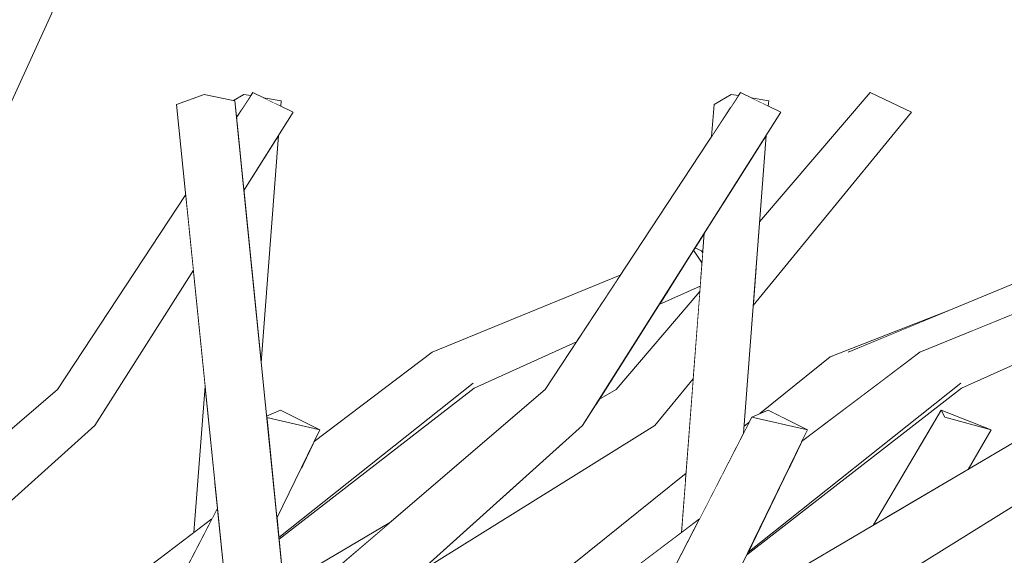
# Model space of a CAD drawing. Extents: x -289599 to -184549, y 66678 to 295474.
# Tile 548 of 656: x -250473 to -250380, y 71751 to 71802. Entities that reach past the tile are written whole.
import ezdxf

# ---------------------------------------------------------------- set-up
doc = ezdxf.new("R2010")
doc.units = 0
doc.header["$MEASUREMENT"] = 0
doc.linetypes.add('Wipeout_Contour', pattern=[1000, 0, -1000])
doc.layers.add('arch drzewa', color=8, linetype='Continuous')
doc.layers.add('Model drzwi', color=8, linetype='Continuous')
doc.layers.add('arch drzewa_Nr_Pióra__4', color=8, linetype='Continuous', lineweight=9)

msp = doc.modelspace()

# ---------------------------------------------------------------- wipeouts: each hides what was drawn before it
at = {"color": 254, "linetype": 'Wipeout_Contour', "lineweight": 0, "ltscale": 766334.774742}
msp.add_wipeout([(-250405.656, 71793.74), (-250404.869, 71794.937), (-250405.556, 71795.055)], dxfattribs=at).dxf.layer = 'arch drzewa'
at = {"color": 254, "linetype": 'Wipeout_Contour', "lineweight": 0, "ltscale": 766327.350358}
msp.add_wipeout([(-250403.672, 71794.731), (-250402.04, 71793.936), (-250402.002, 71794.444)], dxfattribs=at).dxf.layer = 'arch drzewa'
at = {"color": 254, "linetype": 'Wipeout_Contour', "lineweight": 0, "ltscale": 1021774.716850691}
msp.add_wipeout([(-250409.004, 71780.464), (-250408.389, 71780.207), (-250408.256, 71780.004), (-250408.114, 71781.871)], dxfattribs=at).dxf.layer = 'Model drzwi'
at = {"color": 254, "linetype": 'Wipeout_Contour', "lineweight": 0, "ltscale": 2299473.759890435}
msp.add_wipeout([(-250495.522, 71736.654), (-250494.675, 71734.591), (-250492.23, 71726.945), (-250462.593, 71748.858), (-250456.535, 71753.448), (-250455.48, 71767.329), (-250456.594, 71778.364), (-250465.94, 71763.59), (-250492.931, 71739.322)], dxfattribs=at).dxf.layer = 'Model drzwi'
at = {"color": 254, "linetype": 'Wipeout_Contour', "lineweight": 0, "ltscale": 2554169.239604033}
msp.add_wipeout([(-250405.497, 71748.43), (-250405.671, 71746.136), (-250392.052, 71754.161), (-250385.631, 71765.072), (-250380.897, 71763.207), (-250383.093, 71759.44), (-250370.21, 71767.031), (-250361.56, 71777.15), (-250383.703, 71767.159), (-250404.092, 71751.329)], dxfattribs=at).dxf.layer = 'Model drzwi'
at = {"color": 254, "linetype": 'Wipeout_Contour', "lineweight": 0, "ltscale": 3065502.503080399}
msp.add_wipeout([(-250452.731, 71733.079), (-250450.335, 71735.087), (-250447.454, 71735.184), (-250446.399, 71733.597), (-250444.057, 71735.087), (-250442.197, 71735.184), (-250441.109, 71733.894), (-250409.844, 71759.089), (-250409.164, 71768.05), (-250412.814, 71763.59), (-250435.202, 71749.633), (-250446.669, 71739.322)], dxfattribs=at).dxf.layer = 'Model drzwi'

# ---------------------------------------------------------------- next in the draw order: wipeouts: each hides what was drawn before it
at = {"color": 254, "linetype": 'Wipeout_Contour', "lineweight": 0, "ltscale": 766296.08542}
msp.add_wipeout([(-250413.335, 71732.262), (-250398.333, 71763.207), (-250403.597, 71764.404)], dxfattribs=at).dxf.layer = 'arch drzewa'
at = {"color": 254, "linetype": 'Wipeout_Contour', "lineweight": 0, "ltscale": 1277226.142771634}
msp.add_wipeout([(-250418.114, 71766.063), (-250416.472, 71767.031), (-250408.536, 71776.315), (-250408.496, 71776.846), (-250412.41, 71775.08)], dxfattribs=at).dxf.layer = 'Model drzwi'
at = {"color": 254, "linetype": 'Wipeout_Contour', "lineweight": 0, "ltscale": 1532773.111164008}
msp.add_wipeout([(-250429.965, 71767.159), (-250448.459, 71752.799), (-250448.02, 71748.442), (-250438.044, 71754.319), (-250423.214, 71767.031), (-250420.247, 71771.544)], dxfattribs=at).dxf.layer = 'Model drzwi'

# ---------------------------------------------------------------- next in the draw order: wipeouts: each hides what was drawn before it
at = {"color": 254, "linetype": 'Wipeout_Contour', "lineweight": 0, "ltscale": 766306.471143}
msp.add_wipeout([(-250403.597, 71764.404), (-250419.538, 71733.418), (-250413.335, 71732.262)], dxfattribs=at).dxf.layer = 'arch drzewa'

# ---------------------------------------------------------------- next in the draw order: wipeouts: each hides what was drawn before it
at = {"color": 254, "linetype": 'Wipeout_Contour', "lineweight": 0, "ltscale": 766295.111337}
msp.add_wipeout([(-250403.597, 71764.404), (-250398.333, 71763.207), (-250402.07, 71765.072)], dxfattribs=at).dxf.layer = 'arch drzewa'
at = {"color": 254, "linetype": 'Wipeout_Contour', "lineweight": 0, "ltscale": 1788194.554175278}
msp.add_wipeout([(-250455.562, 71719.141), (-250455.457, 71718.706), (-250454.319, 71717.818), (-250450.824, 71721.999), (-250433.52, 71729.673), (-250411.243, 71749.543), (-250408.57, 71754.738)], dxfattribs=at).dxf.layer = 'arch drzewa'

# ---------------------------------------------------------------- next in the draw order: wipeouts: each hides what was drawn before it
at = {"color": 254, "linetype": 'Wipeout_Contour', "lineweight": 0, "ltscale": 1021696.424698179}
msp.add_wipeout([(-250400.169, 71759.42), (-250403.985, 71751.548), (-250383.779, 71767.622), (-250387.659, 71770.578)], dxfattribs=at).dxf.layer = 'arch drzewa'
at = {"color": 254, "linetype": 'Wipeout_Contour', "lineweight": 0, "ltscale": 766370.02317}
msp.add_wipeout([(-250446.669, 71739.322), (-250419.679, 71763.59), (-250423.214, 71767.031)], dxfattribs=at).dxf.layer = 'arch drzewa'

# ---------------------------------------------------------------- next in the draw order: wipeouts: each hides what was drawn before it
at = {"color": 254, "linetype": 'Wipeout_Contour', "lineweight": 0, "ltscale": 766278.181668}
msp.add_wipeout([(-250398.88, 71762.078), (-250400.169, 71759.42), (-250387.659, 71770.578)], dxfattribs=at).dxf.layer = 'arch drzewa'
at = {"color": 254, "linetype": 'Wipeout_Contour', "lineweight": 0, "ltscale": 766392.215373}
msp.add_wipeout([(-250423.214, 71767.031), (-250450.49, 71743.652), (-250446.669, 71739.322)], dxfattribs=at).dxf.layer = 'arch drzewa'

# ---------------------------------------------------------------- next in the draw order: wipeouts: each hides what was drawn before it
at = {"color": 254, "linetype": 'Wipeout_Contour', "lineweight": 0, "ltscale": 1021925.111653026}
msp.add_wipeout([(-250452.663, 71794.444), (-250455.556, 71795.055), (-250450.377, 71743.749), (-250447.771, 71745.982)], dxfattribs=at).dxf.layer = 'arch drzewa'
at = {"color": 254, "linetype": 'Wipeout_Contour', "lineweight": 0, "ltscale": 1021692.742142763}
msp.add_wipeout([(-250403.985, 71751.548), (-250404.092, 71751.329), (-250383.703, 71767.159), (-250383.779, 71767.622)], dxfattribs=at).dxf.layer = 'arch drzewa'

# ---------------------------------------------------------------- next in the draw order: wipeouts: each hides what was drawn before it
at = {"color": 254, "linetype": 'Wipeout_Contour', "lineweight": 0, "ltscale": 1277405.996914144}
msp.add_wipeout([(-250455.556, 71795.055), (-250458.181, 71794.083), (-250452.843, 71741.207), (-250450.49, 71743.652), (-250450.377, 71743.749)], dxfattribs=at).dxf.layer = 'arch drzewa'
at = {"color": 254, "linetype": 'Wipeout_Contour', "lineweight": 0, "ltscale": 766215.237449}
msp.add_wipeout([(-250383.779, 71767.622), (-250361.43, 71778.064), (-250363.111, 71780.618)], dxfattribs=at).dxf.layer = 'arch drzewa'

# ---------------------------------------------------------------- next in the draw order: wipeouts: each hides what was drawn before it
at = {"color": 254, "linetype": 'Wipeout_Contour', "lineweight": 0, "ltscale": 1533072.500956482}
msp.add_wipeout([(-250496.769, 71743.945), (-250449.792, 71847.345), (-250458.092, 71849.532), (-250475.755, 71801.313), (-250474.463, 71798.886), (-250476.915, 71798.148)], dxfattribs=at).dxf.layer = 'arch drzewa'
at = {"color": 254, "linetype": 'Wipeout_Contour', "lineweight": 0, "ltscale": 766236.941872}
msp.add_wipeout([(-250363.111, 71780.618), (-250387.659, 71770.578), (-250383.779, 71767.622)], dxfattribs=at).dxf.layer = 'arch drzewa'

# ---------------------------------------------------------------- next in the draw order: wipeouts: each hides what was drawn before it
at = {"color": 254, "linetype": 'Wipeout_Contour', "lineweight": 0, "ltscale": 2299642.914858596}
msp.add_wipeout([(-250503.09, 71750.466), (-250496.769, 71743.945), (-250476.915, 71798.148), (-250479.922, 71797.242), (-250480.035, 71797.472), (-250476.03, 71801.379), (-250475.947, 71801.673), (-250475.755, 71801.313), (-250458.092, 71849.532)], dxfattribs=at).dxf.layer = 'arch drzewa'
at = {"color": 254, "linetype": 'Wipeout_Contour', "lineweight": 0, "ltscale": 766466.70915}
msp.add_wipeout([(-250451.918, 71793.74), (-250451.131, 71794.937), (-250451.818, 71795.055)], dxfattribs=at).dxf.layer = 'arch drzewa'
at = {"color": 254, "linetype": 'Wipeout_Contour', "lineweight": 0, "ltscale": 766459.284681}
msp.add_wipeout([(-250449.933, 71794.731), (-250448.302, 71793.936), (-250448.263, 71794.444)], dxfattribs=at).dxf.layer = 'arch drzewa'
at = {"color": 254, "linetype": 'Wipeout_Contour', "lineweight": 0, "ltscale": 766211.649345}
msp.add_wipeout([(-250383.703, 71767.159), (-250360.447, 71777.653), (-250361.43, 71778.064)], dxfattribs=at).dxf.layer = 'arch drzewa'
at = {"color": 254, "linetype": 'Wipeout_Contour', "lineweight": 0, "ltscale": 766423.926018}
msp.add_wipeout([(-250444.595, 71763.207), (-250449.625, 71764.351), (-250448.663, 71754.815)], dxfattribs=at).dxf.layer = 'arch drzewa'

# ---------------------------------------------------------------- next in the draw order: linework, layer by layer
at = {"layer": 'arch drzewa_Nr_Pióra__4', "linetype": 'Continuous'}
msp.add_line((-250455.556, 71795.055), (-250458.181, 71794.083), dxfattribs=at)

# ---------------------------------------------------------------- next in the draw order: wipeouts: each hides what was drawn before it
at = {"color": 254, "linetype": 'Wipeout_Contour', "lineweight": 0, "ltscale": 1277447.53631735}
msp.add_wipeout([(-250451.818, 71795.055), (-250452.796, 71794.472), (-250452.663, 71794.444), (-250452.502, 71792.851), (-250451.918, 71793.74)], dxfattribs=at).dxf.layer = 'arch drzewa'
at = {"color": 254, "linetype": 'Wipeout_Contour', "lineweight": 0, "ltscale": 766229.525303}
msp.add_wipeout([(-250361.43, 71778.064), (-250383.779, 71767.622), (-250383.703, 71767.159)], dxfattribs=at).dxf.layer = 'arch drzewa'
at = {"color": 254, "linetype": 'Wipeout_Contour', "lineweight": 0, "ltscale": 1021904.125652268}
msp.add_wipeout([(-250449.64, 71764.5), (-250449.625, 71764.351), (-250444.595, 71763.207), (-250448.331, 71765.072)], dxfattribs=at).dxf.layer = 'arch drzewa'
at = {"color": 254, "linetype": 'Wipeout_Contour', "lineweight": 0, "ltscale": 1788358.798979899}
msp.add_wipeout([(-250464.607, 71735.738), (-250463.247, 71737.18), (-250463.026, 71736.925), (-250459.333, 71734.799), (-250458.634, 71735.441), (-250453.854, 71751.218), (-250454.311, 71755.749)], dxfattribs=at).dxf.layer = 'arch drzewa'

# ---------------------------------------------------------------- next in the draw order: wipeouts: each hides what was drawn before it
at = {"color": 254, "linetype": 'Wipeout_Contour', "lineweight": 0, "ltscale": 766229.443672}
msp.add_wipeout([(-250382.936, 71772.51), (-250368.522, 71778.405), (-250370.163, 71780.618)], dxfattribs=at).dxf.layer = 'arch drzewa'
at = {"color": 254, "linetype": 'Wipeout_Contour', "lineweight": 0, "ltscale": 1277344.239876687}
msp.add_wipeout([(-250448.663, 71754.815), (-250448.475, 71752.957), (-250430.041, 71767.622), (-250433.921, 71770.578), (-250446.431, 71759.42)], dxfattribs=at).dxf.layer = 'arch drzewa'
at = {"color": 254, "linetype": 'Wipeout_Contour', "lineweight": 0, "ltscale": 766230.004224}
msp.add_wipeout([(-250405.478, 71739.322), (-250366.552, 71763.59), (-250370.21, 71767.031)], dxfattribs=at).dxf.layer = 'arch drzewa'
at = {"color": 254, "linetype": 'Wipeout_Contour', "lineweight": 0, "ltscale": 1277466.998735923}
msp.add_wipeout([(-250454.832, 71754.738), (-250492.092, 71726.513), (-250491.448, 71724.499), (-250479.781, 71729.673), (-250457.504, 71749.543)], dxfattribs=at).dxf.layer = 'arch drzewa'

# ---------------------------------------------------------------- next in the draw order: wipeouts: each hides what was drawn before it
at = {"color": 254, "linetype": 'Wipeout_Contour', "lineweight": 0, "ltscale": 766451.334093}
msp.add_wipeout([(-250451.804, 71785.935), (-250450.152, 71769.572), (-250448.514, 71791.136)], dxfattribs=at).dxf.layer = 'arch drzewa'
at = {"color": 254, "linetype": 'Wipeout_Contour', "lineweight": 0, "ltscale": 766410.120494}
msp.add_wipeout([(-250446.431, 71759.42), (-250433.921, 71770.578), (-250445.142, 71762.078)], dxfattribs=at).dxf.layer = 'arch drzewa'
at = {"color": 254, "linetype": 'Wipeout_Contour', "lineweight": 0, "ltscale": 766501.964948}
msp.add_wipeout([(-250492.931, 71739.322), (-250465.94, 71763.59), (-250469.476, 71767.031)], dxfattribs=at).dxf.layer = 'arch drzewa'
at = {"color": 254, "linetype": 'Wipeout_Contour', "lineweight": 0, "ltscale": 1021692.978019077}
msp.add_wipeout([(-250408.482, 71742.273), (-250405.478, 71739.322), (-250370.21, 71767.031), (-250406.984, 71745.362)], dxfattribs=at).dxf.layer = 'arch drzewa'
at = {"color": 254, "linetype": 'Wipeout_Contour', "lineweight": 0, "ltscale": 1021918.889911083}
msp.add_wipeout([(-250454.592, 71758.532), (-250454.883, 71754.699), (-250454.832, 71754.738), (-250454.311, 71755.749)], dxfattribs=at).dxf.layer = 'arch drzewa'

# ---------------------------------------------------------------- next in the draw order: wipeouts: each hides what was drawn before it
at = {"color": 254, "linetype": 'Wipeout_Contour', "lineweight": 0, "ltscale": 1021947.856582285}
msp.add_wipeout([(-250452.426, 71792.095), (-250451.804, 71785.935), (-250447.11, 71793.356), (-250450.943, 71795.223)], dxfattribs=at).dxf.layer = 'arch drzewa'
at = {"color": 254, "linetype": 'Wipeout_Contour', "lineweight": 0, "ltscale": 1277188.913284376}
msp.add_wipeout([(-250406.345, 71784.667), (-250408.622, 71754.699), (-250408.57, 71754.738), (-250404.402, 71762.839), (-250402.253, 71791.136)], dxfattribs=at).dxf.layer = 'arch drzewa'
at = {"color": 254, "linetype": 'Wipeout_Contour', "lineweight": 0, "ltscale": 766524.158777}
msp.add_wipeout([(-250469.476, 71767.031), (-250496.751, 71743.652), (-250492.931, 71739.322)], dxfattribs=at).dxf.layer = 'arch drzewa'
at = {"color": 254, "linetype": 'Wipeout_Contour', "lineweight": 0, "ltscale": 1021925.619329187}
msp.add_wipeout([(-250455.48, 71767.329), (-250456.535, 71753.448), (-250454.883, 71754.699), (-250454.592, 71758.532)], dxfattribs=at).dxf.layer = 'arch drzewa'
at = {"color": 254, "linetype": 'Wipeout_Contour', "lineweight": 0, "ltscale": 1021866.063504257}
msp.add_wipeout([(-250448.475, 71752.957), (-250448.459, 71752.799), (-250429.965, 71767.159), (-250430.041, 71767.622)], dxfattribs=at).dxf.layer = 'arch drzewa'
at = {"color": 254, "linetype": 'Wipeout_Contour', "lineweight": 0, "ltscale": 1021672.280089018}
msp.add_wipeout([(-250385.631, 71765.072), (-250391.76, 71754.333), (-250391, 71754.78), (-250385.281, 71764.404)], dxfattribs=at).dxf.layer = 'arch drzewa'

# ---------------------------------------------------------------- next in the draw order: linework, layer by layer
at = {"layer": 'arch drzewa_Nr_Pióra__4', "linetype": 'Continuous'}
for p, q in [((-250448.263, 71794.444), (-250449.933, 71794.731)), ((-250448.302, 71793.936), (-250448.263, 71794.444)), ((-250450.152, 71769.572), (-250448.514, 71791.136)), ((-250449.64, 71764.5), (-250448.331, 71765.072)), ((-250444.595, 71763.207), (-250449.625, 71764.351)), ((-250448.331, 71765.072), (-250444.595, 71763.207))]:
    msp.add_line(p, q, dxfattribs=at)

# ---------------------------------------------------------------- next in the draw order: wipeouts: each hides what was drawn before it
at = {"color": 254, "linetype": 'Wipeout_Contour', "lineweight": 0, "ltscale": 766466.277153}
msp.add_wipeout([(-250450.943, 71795.223), (-250452.502, 71792.851), (-250452.426, 71792.095)], dxfattribs=at).dxf.layer = 'arch drzewa'
at = {"color": 254, "linetype": 'Wipeout_Contour', "lineweight": 0, "ltscale": 1021783.002289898}
msp.add_wipeout([(-250407.186, 71794.083), (-250407.416, 71791.063), (-250405.656, 71793.74), (-250405.556, 71795.055)], dxfattribs=at).dxf.layer = 'arch drzewa'
at = {"color": 254, "linetype": 'Wipeout_Contour', "lineweight": 0, "ltscale": 1021759.13211399}
msp.add_wipeout([(-250410.273, 71753.448), (-250408.622, 71754.699), (-250406.345, 71784.667), (-250408.114, 71781.871)], dxfattribs=at).dxf.layer = 'arch drzewa'
at = {"color": 254, "linetype": 'Wipeout_Contour', "lineweight": 0, "ltscale": 766472.504603}
msp.add_wipeout([(-250465.94, 71763.59), (-250456.594, 71778.364), (-250457.005, 71782.436)], dxfattribs=at).dxf.layer = 'arch drzewa'
at = {"color": 254, "linetype": 'Wipeout_Contour', "lineweight": 0, "ltscale": 766255.901491}
msp.add_wipeout([(-250385.631, 71765.072), (-250392.052, 71754.161), (-250391.76, 71754.333)], dxfattribs=at).dxf.layer = 'arch drzewa'
at = {"color": 254, "linetype": 'Wipeout_Contour', "lineweight": 0, "ltscale": 766404.555004}
msp.add_wipeout([(-250448.02, 71748.442), (-250447.771, 71745.982), (-250438.045, 71754.319)], dxfattribs=at).dxf.layer = 'arch drzewa'

# ---------------------------------------------------------------- next in the draw order: linework, layer by layer
at = {"layer": 'arch drzewa_Nr_Pióra__4', "linetype": 'Continuous'}
for p, q in [((-250452.663, 71794.444), (-250455.556, 71795.055)), ((-250451.818, 71795.055), (-250452.796, 71794.472)), ((-250452.502, 71792.851), (-250450.943, 71795.223)), ((-250451.131, 71794.937), (-250451.818, 71795.055)), ((-250447.11, 71793.356), (-250450.943, 71795.223)), ((-250451.804, 71785.935), (-250447.11, 71793.356))]:
    msp.add_line(p, q, dxfattribs=at)

# ---------------------------------------------------------------- next in the draw order: wipeouts: each hides what was drawn before it
at = {"color": 254, "linetype": 'Wipeout_Contour', "lineweight": 0, "ltscale": 766334.304397}
msp.add_wipeout([(-250419.679, 71763.59), (-250400.848, 71793.356), (-250404.681, 71795.223)], dxfattribs=at).dxf.layer = 'arch drzewa'
at = {"color": 254, "linetype": 'Wipeout_Contour', "lineweight": 0, "ltscale": 1021972.549385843}
msp.add_wipeout([(-250469.476, 71767.031), (-250465.94, 71763.59), (-250457.005, 71782.436), (-250457.317, 71785.527)], dxfattribs=at).dxf.layer = 'arch drzewa'
at = {"color": 254, "linetype": 'Wipeout_Contour', "lineweight": 0, "ltscale": 1021659.064055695}
msp.add_wipeout([(-250385.281, 71764.404), (-250388.825, 71756.062), (-250383.093, 71759.44), (-250380.897, 71763.207)], dxfattribs=at).dxf.layer = 'arch drzewa'

# ---------------------------------------------------------------- next in the draw order: linework, layer by layer
at = {"layer": 'arch drzewa_Nr_Pióra__4', "linetype": 'Continuous'}
for p, q in [((-250469.476, 71767.031), (-250457.317, 71785.527)), ((-250465.94, 71763.59), (-250456.594, 71778.364)), ((-250496.751, 71743.652), (-250469.476, 71767.031)), ((-250492.931, 71739.322), (-250465.94, 71763.59))]:
    msp.add_line(p, q, dxfattribs=at)

# ---------------------------------------------------------------- next in the draw order: wipeouts: each hides what was drawn before it
at = {"color": 254, "linetype": 'Wipeout_Contour', "lineweight": 0, "ltscale": 766346.564557}
msp.add_wipeout([(-250404.681, 71795.223), (-250423.214, 71767.031), (-250419.679, 71763.59)], dxfattribs=at).dxf.layer = 'arch drzewa'
at = {"color": 254, "linetype": 'Wipeout_Contour', "lineweight": 0, "ltscale": 1021736.29181381}
msp.add_wipeout([(-250403.217, 71778.442), (-250403.479, 71774.997), (-250388.455, 71793.356), (-250392.374, 71795.223)], dxfattribs=at).dxf.layer = 'arch drzewa'
at = {"color": 254, "linetype": 'Wipeout_Contour', "lineweight": 0, "ltscale": 766252.655414}
msp.add_wipeout([(-250391, 71754.78), (-250388.825, 71756.062), (-250385.281, 71764.404)], dxfattribs=at).dxf.layer = 'arch drzewa'

# ---------------------------------------------------------------- next in the draw order: linework, layer by layer
at = {"layer": 'arch drzewa_Nr_Pióra__4', "linetype": 'Continuous'}
for p, q in [((-250405.556, 71795.055), (-250407.186, 71794.083)), ((-250404.869, 71794.937), (-250405.556, 71795.055)), ((-250407.416, 71791.063), (-250407.186, 71794.083))]:
    msp.add_line(p, q, dxfattribs=at)

# ---------------------------------------------------------------- next in the draw order: wipeouts: each hides what was drawn before it
at = {"color": 254, "linetype": 'Wipeout_Contour', "lineweight": 0, "ltscale": 766309.321256}
msp.add_wipeout([(-250402.876, 71782.937), (-250403.217, 71778.442), (-250392.374, 71795.223)], dxfattribs=at).dxf.layer = 'arch drzewa'
at = {"color": 254, "linetype": 'Wipeout_Contour', "lineweight": 0, "ltscale": 1021775.882068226}
msp.add_wipeout([(-250409.135, 71780.257), (-250411.71, 71776.187), (-250408.429, 71777.719), (-250408.329, 71779.034)], dxfattribs=at).dxf.layer = 'arch drzewa'
at = {"color": 254, "linetype": 'Wipeout_Contour', "lineweight": 0, "ltscale": 766362.984757}
msp.add_wipeout([(-250430.041, 71767.622), (-250419.627, 71772.488), (-250417.741, 71775.356)], dxfattribs=at).dxf.layer = 'arch drzewa'
at = {"color": 254, "linetype": 'Wipeout_Contour', "lineweight": 0, "ltscale": 1277138.446061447}
msp.add_wipeout([(-250400.732, 71764.404), (-250398.333, 71763.207), (-250398.88, 71762.078), (-250391.094, 71767.976), (-250394.46, 71770.578)], dxfattribs=at).dxf.layer = 'arch drzewa'
at = {"color": 254, "linetype": 'Wipeout_Contour', "lineweight": 0, "ltscale": 766245.288923}
msp.add_wipeout([(-250385.281, 71764.404), (-250380.897, 71763.207), (-250385.631, 71765.072)], dxfattribs=at).dxf.layer = 'arch drzewa'
at = {"color": 254, "linetype": 'Wipeout_Contour', "lineweight": 0, "ltscale": 766302.350895}
msp.add_wipeout([(-250404.402, 71762.839), (-250404.169, 71763.293), (-250404.382, 71763.111)], dxfattribs=at).dxf.layer = 'arch drzewa'

# ---------------------------------------------------------------- next in the draw order: linework, layer by layer
at = {"layer": 'arch drzewa_Nr_Pióra__4', "linetype": 'Continuous'}
for p, q in [((-250400.848, 71793.356), (-250404.681, 71795.223)), ((-250402.876, 71782.937), (-250392.374, 71795.223)), ((-250388.455, 71793.356), (-250392.374, 71795.223)), ((-250402.002, 71794.444), (-250403.672, 71794.731)), ((-250402.04, 71793.936), (-250402.002, 71794.444)), ((-250392.052, 71754.161), (-250385.631, 71765.072)), ((-250385.281, 71764.404), (-250385.631, 71765.072)), ((-250385.631, 71765.072), (-250380.897, 71763.207)), ((-250380.897, 71763.207), (-250385.281, 71764.404)), ((-250383.093, 71759.44), (-250380.897, 71763.207))]:
    msp.add_line(p, q, dxfattribs=at)

# ---------------------------------------------------------------- next in the draw order: wipeouts: each hides what was drawn before it
at = {"color": 254, "linetype": 'Wipeout_Contour', "lineweight": 0, "ltscale": 1277218.539150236}
msp.add_wipeout([(-250409.004, 71780.464), (-250409.135, 71780.257), (-250408.329, 71779.034), (-250408.256, 71780.004), (-250408.389, 71780.207)], dxfattribs=at).dxf.layer = 'arch drzewa'
at = {"color": 254, "linetype": 'Wipeout_Contour', "lineweight": 0, "ltscale": 1021825.75808835}
msp.add_wipeout([(-250433.921, 71770.578), (-250430.041, 71767.622), (-250417.741, 71775.356), (-250416.087, 71777.872)], dxfattribs=at).dxf.layer = 'arch drzewa'
at = {"color": 254, "linetype": 'Wipeout_Contour', "lineweight": 0, "ltscale": 1021776.329072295}
msp.add_wipeout([(-250411.792, 71776.056), (-250412.41, 71775.08), (-250408.496, 71776.846), (-250408.431, 71777.702)], dxfattribs=at).dxf.layer = 'arch drzewa'
at = {"color": 254, "linetype": 'Wipeout_Contour', "lineweight": 0, "ltscale": 766289.921065}
msp.add_wipeout([(-250401.428, 71764.752), (-250400.732, 71764.404), (-250394.46, 71770.578)], dxfattribs=at).dxf.layer = 'arch drzewa'
at = {"color": 254, "linetype": 'Wipeout_Contour', "lineweight": 0, "ltscale": 1021736.312835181}
msp.add_wipeout([(-250404.351, 71763.516), (-250404.382, 71763.111), (-250404.169, 71763.293), (-250403.843, 71763.925)], dxfattribs=at).dxf.layer = 'arch drzewa'

# ---------------------------------------------------------------- next in the draw order: linework, layer by layer
at = {"layer": 'arch drzewa_Nr_Pióra__4', "linetype": 'Continuous'}
for p, q in [((-250408.329, 71779.034), (-250409.135, 71780.257)), ((-250409.004, 71780.464), (-250408.389, 71780.207)), ((-250408.389, 71780.207), (-250408.256, 71780.004)), ((-250405.478, 71739.322), (-250366.552, 71763.59)), ((-250404.351, 71763.516), (-250403.843, 71763.925))]:
    msp.add_line(p, q, dxfattribs=at)

# ---------------------------------------------------------------- next in the draw order: wipeouts: each hides what was drawn before it
at = {"color": 254, "linetype": 'Wipeout_Contour', "lineweight": 0, "ltscale": 1021776.112523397}
msp.add_wipeout([(-250411.792, 71776.056), (-250408.431, 71777.702), (-250408.429, 71777.719), (-250411.71, 71776.187)], dxfattribs=at).dxf.layer = 'arch drzewa'
at = {"color": 254, "linetype": 'Wipeout_Contour', "lineweight": 0, "ltscale": 766364.284678}
msp.add_wipeout([(-250429.965, 71767.159), (-250420.247, 71771.544), (-250419.886, 71772.094)], dxfattribs=at).dxf.layer = 'arch drzewa'
at = {"color": 254, "linetype": 'Wipeout_Contour', "lineweight": 0, "ltscale": 1277152.571895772}
msp.add_wipeout([(-250396.162, 71770.115), (-250402.092, 71765.063), (-250402.07, 71765.072), (-250401.428, 71764.752), (-250394.46, 71770.578)], dxfattribs=at).dxf.layer = 'arch drzewa'

# ---------------------------------------------------------------- next in the draw order: wipeouts: each hides what was drawn before it
at = {"color": 254, "linetype": 'Wipeout_Contour', "lineweight": 0, "ltscale": 1277094.342748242}
msp.add_wipeout([(-250394.46, 71770.578), (-250391.094, 71767.976), (-250387.659, 71770.578), (-250382.936, 71772.51), (-250370.163, 71780.618)], dxfattribs=at).dxf.layer = 'arch drzewa'
at = {"color": 254, "linetype": 'Wipeout_Contour', "lineweight": 0, "ltscale": 1021823.512887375}
msp.add_wipeout([(-250430.041, 71767.622), (-250429.965, 71767.159), (-250419.886, 71772.094), (-250419.627, 71772.488)], dxfattribs=at).dxf.layer = 'arch drzewa'
at = {"color": 254, "linetype": 'Wipeout_Contour', "lineweight": 0, "ltscale": 766294.238596}
msp.add_wipeout([(-250396.162, 71770.115), (-250402.836, 71764.737), (-250402.092, 71765.063)], dxfattribs=at).dxf.layer = 'arch drzewa'

# ---------------------------------------------------------------- next in the draw order: linework, layer by layer
at = {"layer": 'arch drzewa_Nr_Pióra__4', "linetype": 'Continuous'}
for p, q in [((-250404.402, 71762.839), (-250402.253, 71791.136)), ((-250383.703, 71767.159), (-250360.447, 71777.653)), ((-250406.984, 71745.362), (-250370.21, 71767.031)), ((-250404.092, 71751.329), (-250383.703, 71767.159)), ((-250403.985, 71751.548), (-250383.779, 71767.622)), ((-250403.597, 71764.404), (-250402.07, 71765.072)), ((-250398.333, 71763.207), (-250403.597, 71764.404)), ((-250402.07, 71765.072), (-250398.333, 71763.207))]:
    msp.add_line(p, q, dxfattribs=at)

# ---------------------------------------------------------------- next in the draw order: wipeouts: each hides what was drawn before it
at = {"color": 254, "linetype": 'Wipeout_Contour', "lineweight": 0, "ltscale": 766274.612736}
msp.add_wipeout([(-250396.162, 71770.115), (-250394.46, 71770.578), (-250384.757, 71774.588)], dxfattribs=at).dxf.layer = 'arch drzewa'
at = {"color": 254, "linetype": 'Wipeout_Contour', "lineweight": 0, "ltscale": 1277247.428982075}
msp.add_wipeout([(-250435.202, 71749.633), (-250412.814, 71763.59), (-250416.472, 71767.031), (-250418.52, 71765.421), (-250419.679, 71763.59)], dxfattribs=at).dxf.layer = 'arch drzewa'

# ---------------------------------------------------------------- next in the draw order: linework, layer by layer
at = {"layer": 'arch drzewa_Nr_Pióra__4', "linetype": 'Continuous'}
for p, q in [((-250403.479, 71774.997), (-250388.455, 71793.356)), ((-250394.46, 71770.578), (-250370.163, 71780.618)), ((-250387.659, 71770.578), (-250363.111, 71780.618)), ((-250396.162, 71770.115), (-250384.757, 71774.588)), ((-250429.965, 71767.159), (-250420.247, 71771.544)), ((-250445.142, 71762.078), (-250433.921, 71770.578)), ((-250402.836, 71764.737), (-250396.162, 71770.115)), ((-250398.88, 71762.078), (-250387.659, 71770.578)), ((-250394.46, 71770.578), (-250394.326, 71770.632))]:
    msp.add_line(p, q, dxfattribs=at)

# ---------------------------------------------------------------- next in the draw order: wipeouts: each hides what was drawn before it
at = {"color": 254, "linetype": 'Wipeout_Contour', "lineweight": 0, "ltscale": 766324.096122}
msp.add_wipeout([(-250412.814, 71763.59), (-250409.164, 71768.05), (-250409.061, 71769.397)], dxfattribs=at).dxf.layer = 'arch drzewa'
at = {"color": 254, "linetype": 'Wipeout_Contour', "lineweight": 0, "ltscale": 766343.441118}
msp.add_wipeout([(-250418.114, 71766.063), (-250418.52, 71765.421), (-250416.472, 71767.031)], dxfattribs=at).dxf.layer = 'arch drzewa'
at = {"color": 254, "linetype": 'Wipeout_Contour', "lineweight": 0, "ltscale": 1021757.310931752}
msp.add_wipeout([(-250410.145, 71755.138), (-250417.104, 71748.287), (-250416.331, 71748.859), (-250410.273, 71753.448)], dxfattribs=at).dxf.layer = 'arch drzewa'

# ---------------------------------------------------------------- next in the draw order: wipeouts: each hides what was drawn before it
at = {"color": 254, "linetype": 'Wipeout_Contour', "lineweight": 0, "ltscale": 1021772.837834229}
msp.add_wipeout([(-250408.536, 71776.315), (-250416.472, 71767.031), (-250412.814, 71763.59), (-250409.061, 71769.397)], dxfattribs=at).dxf.layer = 'arch drzewa'
at = {"color": 254, "linetype": 'Wipeout_Contour', "lineweight": 0, "ltscale": 1021784.868157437}
msp.add_wipeout([(-250451.832, 71722.609), (-250417.104, 71748.287), (-250410.145, 71755.138), (-250409.956, 71757.622)], dxfattribs=at).dxf.layer = 'arch drzewa'

# ---------------------------------------------------------------- next in the draw order: linework, layer by layer
at = {"layer": 'arch drzewa_Nr_Pióra__4', "linetype": 'Continuous'}
for p, q in [((-250423.214, 71767.031), (-250404.681, 71795.223)), ((-250419.679, 71763.59), (-250400.848, 71793.356)), ((-250433.921, 71770.578), (-250416.087, 71777.872)), ((-250412.41, 71775.08), (-250408.496, 71776.846)), ((-250416.472, 71767.031), (-250408.536, 71776.315)), ((-250412.814, 71763.59), (-250409.164, 71768.05)), ((-250418.114, 71766.063), (-250416.472, 71767.031))]:
    msp.add_line(p, q, dxfattribs=at)

# ---------------------------------------------------------------- next in the draw order: wipeouts: each hides what was drawn before it
at = {"color": 254, "linetype": 'Wipeout_Contour', "lineweight": 0, "ltscale": 1021810.167275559}
msp.add_wipeout([(-250409.896, 71758.413), (-250452.45, 71722.152), (-250451.832, 71722.609), (-250409.956, 71757.622)], dxfattribs=at).dxf.layer = 'arch drzewa'

# ---------------------------------------------------------------- next in the draw order: wipeouts: each hides what was drawn before it
at = {"color": 254, "linetype": 'Wipeout_Contour', "lineweight": 0, "ltscale": 1277283.520586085}
msp.add_wipeout([(-250409.844, 71759.089), (-250456.191, 71721.741), (-250455.708, 71719.743), (-250452.45, 71722.152), (-250409.896, 71758.413)], dxfattribs=at).dxf.layer = 'arch drzewa'

# ---------------------------------------------------------------- next in the draw order: linework, layer by layer
at = {"layer": 'arch drzewa_Nr_Pióra__4', "linetype": 'Continuous'}
for p, q in [((-250496.769, 71743.945), (-250449.792, 71847.345)), ((-250452.843, 71741.207), (-250458.181, 71794.083)), ((-250447.771, 71745.982), (-250452.663, 71794.444)), ((-250410.273, 71753.448), (-250408.114, 71781.871)), ((-250456.535, 71753.448), (-250455.48, 71767.329)), ((-250450.49, 71743.652), (-250423.214, 71767.031)), ((-250448.475, 71752.957), (-250430.041, 71767.622)), ((-250448.459, 71752.799), (-250429.965, 71767.159)), ((-250419.538, 71733.418), (-250403.597, 71764.404)), ((-250446.669, 71739.322), (-250419.679, 71763.59)), ((-250435.202, 71749.633), (-250412.814, 71763.59)), ((-250448.663, 71754.815), (-250444.595, 71763.207)), ((-250413.335, 71732.262), (-250398.333, 71763.207)), ((-250456.191, 71721.741), (-250409.844, 71759.089)), ((-250464.607, 71735.738), (-250454.311, 71755.749)), ((-250492.092, 71726.513), (-250454.832, 71754.738)), ((-250455.562, 71719.141), (-250408.57, 71754.738)), ((-250448.02, 71748.442), (-250438.045, 71754.319))]:
    msp.add_line(p, q, dxfattribs=at)

doc.saveas('drawing.dxf')
